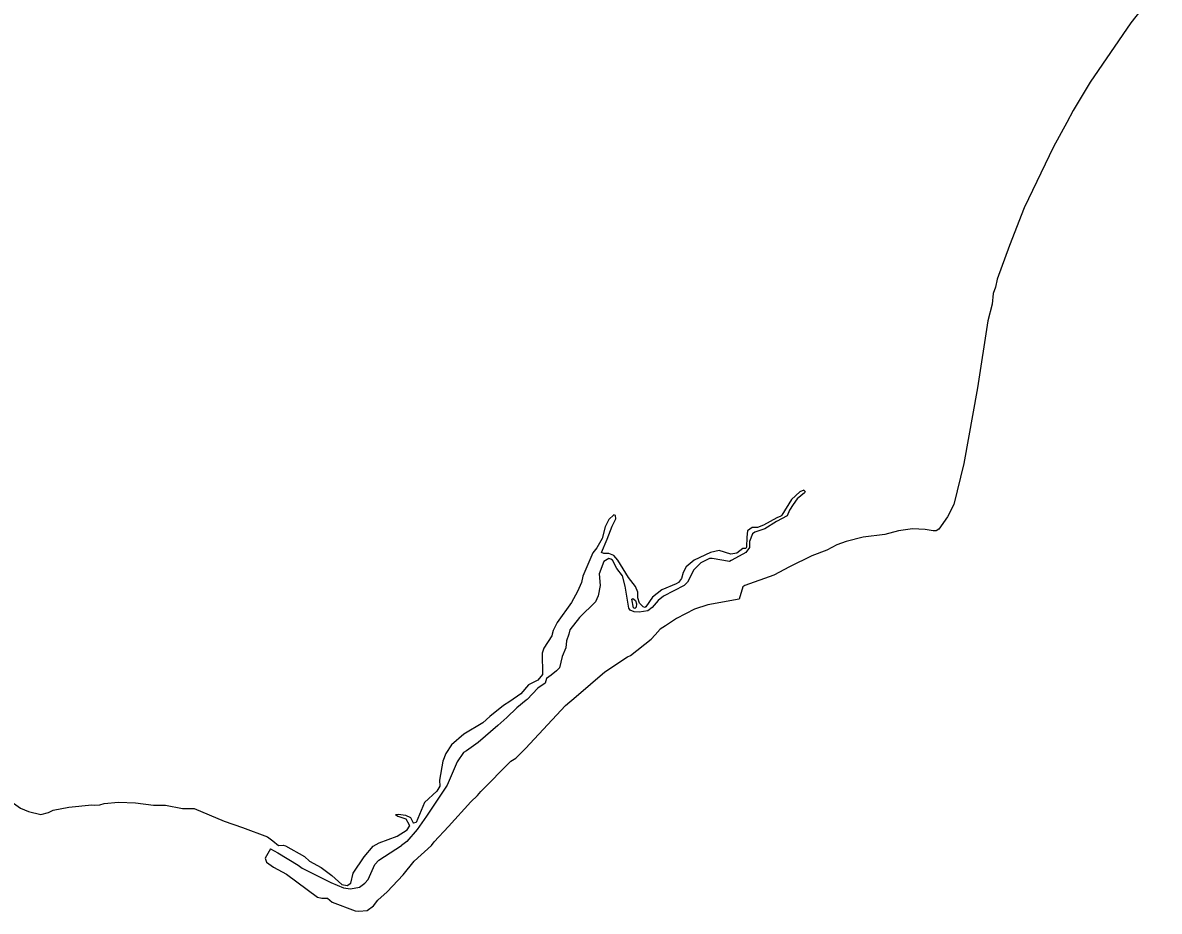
# Model space of a CAD drawing. Extents: x 0 to 2603, y -226 to 830.
# Drawn here: x 98.95 to 105.86, y 487.74 to 493.13 of the extents above; entities that cross this region are included whole.
import ezdxf

# ---------------------------------------------------------------- set-up
doc = ezdxf.new("R2010")
doc.units = 0
doc.layers.add('CT_TSH_Map_Town_Limits', color=7, linetype='Continuous')

msp = doc.modelspace()

# ---------------------------------------------------------------- linework, layer by layer
at = {"layer": 'CT_TSH_Map_Town_Limits'}
for points in [[(105.8552, 493.3418), (105.7813, 493.2468), (105.7438, 493.2097), (105.6829, 493.1341), (105.4352, 492.7722)], [(105.4352, 492.7722), (105.3325, 492.6001), (105.2948, 492.5282)], [(105.2948, 492.5282), (105.213, 492.3805), (105.0346, 492.0106), (104.9447, 491.7819), (104.8702, 491.5762), (104.861, 491.5286), (104.8466, 491.4888)], [(104.8466, 491.4888), (104.8399, 491.4257), (104.8136, 491.3241), (104.7522, 490.9176), (104.6675, 490.4582), (104.6071, 490.2074), (104.568, 490.133)], [(103.7035, 490.288), (103.697, 490.2945), (103.6726, 490.2856), (103.6209, 490.2395), (103.5637, 490.1445), (103.5559, 490.1368), (103.5328, 490.1267)], [(103.7035, 490.288), (103.6995, 490.279), (103.6555, 490.2431), (103.631, 490.2085)], [(103.631, 490.2085), (103.6102, 490.1739), (103.5946, 490.1392), (103.5313, 490.1061), (103.4603, 490.06), (103.3983, 490.0398), (103.3854, 490.0296), (103.3658, 489.9832), (103.3657, 489.9472), (103.3436, 489.9164), (103.3253, 489.9064)], [(102.4808, 489.9112), (102.4666, 489.9178), (102.502, 489.9973), (102.5321, 490.0769), (102.5543, 490.1206), (102.5518, 490.1424), (102.5416, 490.1464), (102.5118, 490.1182), (102.4895, 490.0734), (102.4711, 490.0027), (102.4386, 489.9462), (102.4152, 489.9155)], [(103.5328, 490.1267), (103.4513, 490.082), (103.414, 490.0693), (103.3831, 490.0694), (103.3534, 490.0477), (103.3505, 490.0091), (103.349, 489.9498), (103.3437, 489.9422), (103.3269, 489.9402)], [(104.568, 490.133), (104.5162, 490.0586), (104.4994, 490.0483), (104.4826, 490.0485), (104.4337, 490.0565), (104.3564, 490.0607), (104.2714, 490.0482), (104.1888, 490.0254)], [(103.9543, 489.9841), (103.8975, 489.9639), (103.8368, 489.9306), (103.744, 489.8964), (103.6097, 489.83), (103.5142, 489.779), (103.3375, 489.7156), (103.3253, 489.7091)], [(104.1888, 490.0254), (104.0574, 490.0094), (103.9543, 489.9841)], [(102.4152, 489.9155), (102.3537, 489.7742), (102.3457, 489.7356)], [(103.3269, 489.9402), (103.2895, 489.9136), (103.2534, 489.9074), (103.1814, 489.9297), (103.1285, 489.9172), (103.0304, 489.8703), (102.9824, 489.8294), (102.9629, 489.7947), (102.9537, 489.76), (102.9342, 489.7356), (102.9212, 489.7268), (102.8347, 489.6912), (102.7779, 489.6453), (102.7375, 489.5863), (102.7311, 489.5838), (102.7208, 489.5877), (102.699, 489.6084), (102.689, 489.6407), (102.6879, 489.6755), (102.6738, 489.7103), (102.6306, 489.766), (102.5668, 489.8695), (102.5426, 489.8978), (102.5117, 489.9109), (102.4808, 489.9112)], [(103.3253, 489.9064), (103.2544, 489.8675), (103.2441, 489.8623), (103.1398, 489.8812), (103.1232, 489.8799), (103.0714, 489.8545), (103.0274, 489.8111), (102.9895, 489.7366), (102.9688, 489.7161), (102.8448, 489.6512), (102.8111, 489.6257), (102.7761, 489.5834), (102.7489, 489.563), (102.6961, 489.5556), (102.6652, 489.5559), (102.6421, 489.5663), (102.6344, 489.5793), (102.6121, 489.7132), (102.5958, 489.7752), (102.56, 489.8205), (102.5334, 489.8697), (102.5243, 489.8774), (102.5128, 489.8801), (102.4818, 489.8623), (102.453, 489.7878), (102.4589, 489.7168), (102.4482, 489.6538), (102.4312, 489.6179), (102.3341, 489.5219), (102.2756, 489.4477), (102.2697, 489.4209)], [(102.3457, 489.7356), (102.3209, 489.6804), (102.2844, 489.6124), (102.1986, 489.4919), (102.1738, 489.4432), (102.1673, 489.4213)], [(103.3253, 489.7091), (103.3044, 489.6329), (103.1124, 489.5993), (103.0323, 489.5728)], [(102.6783, 489.5854), (102.6693, 489.5777), (102.6628, 489.5803), (102.6515, 489.6333), (102.658, 489.637), (102.6734, 489.6253), (102.6809, 489.6046), (102.6783, 489.5854)], [(103.0323, 489.5728), (102.9224, 489.5169), (102.8565, 489.4709), (102.8229, 489.4518), (102.7944, 489.4172)], [(102.1666, 489.4099), (102.1172, 489.3369), (102.108, 489.3048)], [(102.1673, 489.4213), (102.1666, 489.4099)], [(102.2697, 489.4209), (102.2539, 489.3797), (102.2511, 489.3372)], [(102.6436, 489.2922), (102.7691, 489.3905), (102.7944, 489.4172)], [(102.2511, 489.3372), (102.2289, 489.2859), (102.2117, 489.2165), (102.1948, 489.1986), (102.1613, 489.1717), (102.1341, 489.1526), (102.1261, 489.1243), (102.0808, 489.0936), (102.016, 489.0233), (102.0109, 489.0207)], [(102.108, 489.3048), (102.1097, 489.1759), (102.0811, 489.1413), (102.0761, 489.1401)], [(100.9942, 487.7384), (101.0444, 487.7433), (101.082, 487.7714), (101.108, 487.806), (101.1662, 487.857), (101.2622, 487.9594), (101.3296, 488.0427), (101.4345, 488.1373), (101.4502, 488.1591), (101.5383, 488.2537), (101.6745, 488.4022), (101.7148, 488.442), (101.7343, 488.4663), (101.917, 488.6492), (101.9467, 488.6683), (102.0063, 488.7259), (102.2488, 488.9871), (102.3136, 489.0419), (102.4884, 489.1915), (102.6255, 489.2833), (102.6436, 489.2922)], [(102.0761, 489.1401), (102.0244, 489.1133), (101.9776, 489.0582), (101.9116, 489.0124), (101.8728, 488.9869), (101.79, 488.9205), (101.7459, 488.8821), (101.6322, 488.8145), (101.557, 488.7481), (101.5219, 488.6968), (101.5037, 488.6507), (101.4835, 488.5349), (101.4859, 488.4988), (101.4676, 488.4667), (101.3926, 488.3989), (101.3415, 488.2782), (101.3261, 488.2732), (101.3235, 488.2758)], [(102.0109, 489.0207), (101.9538, 488.9734), (101.8917, 488.9159), (101.8373, 488.8661), (101.7181, 488.7625), (101.6767, 488.7332), (101.647, 488.7128), (101.6289, 488.7027), (101.5898, 488.6462), (101.5298, 488.505), (101.4048, 488.3152), (101.3477, 488.2345), (101.2854, 488.1627), (101.2531, 488.1373)], [(98.7689, 488.5037), (98.8624, 488.4181), (98.9393, 488.3649), (98.9867, 488.3451), (99.0614, 488.3267), (99.1078, 488.3379), (99.1374, 488.3519), (99.2315, 488.3706), (99.372, 488.3839), (99.3875, 488.3824)], [(99.4467, 488.3924), (99.5332, 488.4009), (99.6361, 488.3964), (99.7455, 488.3827), (99.8201, 488.3835), (99.9231, 488.3622), (99.9939, 488.363), (100.1762, 488.2846), (100.2879, 488.2478)], [(99.3875, 488.3824), (99.421, 488.3849), (99.4467, 488.3924)], [(101.2169, 488.3268), (101.2349, 488.3279)], [(101.2169, 488.3268), (101.2297, 488.3151), (101.2799, 488.3006), (101.2977, 488.267), (101.3014, 488.2554)], [(101.2349, 488.3279), (101.2774, 488.3224), (101.3082, 488.3082), (101.3235, 488.2758)], [(100.2879, 488.2478), (100.4383, 488.1902), (100.4703, 488.1667)], [(100.4703, 488.1667), (100.5049, 488.1369), (100.5345, 488.1393), (100.5487, 488.1367), (100.6641, 488.0716), (100.6948, 488.043), (100.7654, 488.0051), (100.8295, 487.9558), (100.8909, 487.9), (100.9218, 487.8948), (100.945, 487.9087), (100.9597, 487.9704), (101.0259, 488.0692), (101.0804, 488.1344), (101.1179, 488.1536), (101.2263, 488.1953), (101.2872, 488.2336), (101.3014, 488.2554)], [(100.4571, 488.1167), (100.502, 488.0932), (100.6251, 488.0189), (100.6495, 488.0007), (100.7394, 487.9551), (100.824, 487.9121), (100.9011, 487.8807), (100.9436, 487.8752), (100.9977, 487.8839), (101.0301, 487.9094), (101.0495, 487.9312), (101.0914, 488.0223), (101.116, 488.0493), (101.2531, 488.1373)], [(100.4571, 488.1167), (100.4246, 488.0615)], [(100.4246, 488.0615), (100.4321, 488.0357), (100.4756, 488.0058), (100.5552, 487.9628), (100.7424, 487.8238), (100.7694, 487.8171), (100.8028, 487.8169), (100.831, 487.7936), (100.9722, 487.7412), (100.9942, 487.7384)]]:
    msp.add_lwpolyline(points, dxfattribs=at)

doc.saveas('drawing.dxf')
